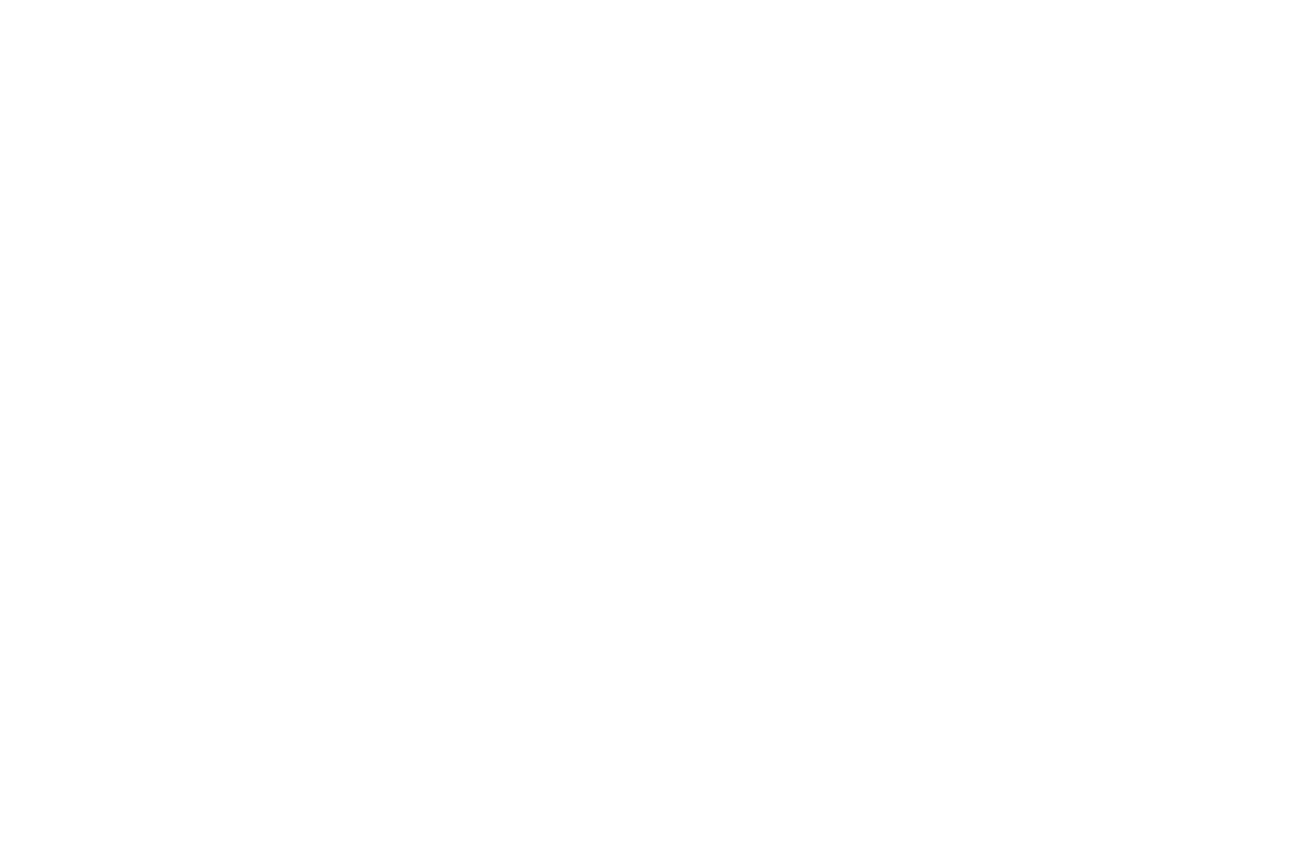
# Model space of a CAD drawing. Header units: millimetres. Extents: x 2063114 to 14983986, y -126020516 to 213791.
# Tile 584 of 656: x 2263837 to 2303341, y -210790 to -185284. Entities that reach past the tile are written whole.
import ezdxf

# ---------------------------------------------------------------- set-up
doc = ezdxf.new("R2010")
doc.units = ezdxf.units.MM
doc.layers.add('Слой2', color=160, linetype='Continuous')
doc.styles.add('ISO_1.0', font='isocpeur.ttf')
doc.styles.add('Times New Roman', font='times.ttf')

msp = doc.modelspace()

# ---------------------------------------------------------------- texts
at = {"char_height": 250, "width": 263.2246999, "attachment_point": 1, "style": 'ISO_1.0'}
for s, insert in [('\\pi-195.37,t399.63;С-1', (2347759.65507, -185288.25927)), ('\\pi-195.37,t399.63;П-1', (2347759.65507, -187178.25927)), ('\\pi-195.37,t399.63;С-2', (2347759.65507, -188438.25927)), ('\\pi-195.37,t399.63;С-3', (2347759.65507, -190328.25927))]:
    msp.add_mtext(s, dxfattribs=dict(at, insert=insert))
at = {"layer": 'Слой2', "color": 0, "char_height": 243, "attachment_point": 1, "style": 'Times New Roman'}
for s, insert in [('\\pi-218.7,t3912.3;П-1', (2343642.82194, -196559.4445)), ('\\pi-243,t3888;П-2', (2343642.82194, -197126.4445)), ('\\pi-243,t3888;П-3', (2343642.82194, -197693.4445)), ('\\pi-303.75,t3827.3;КС-1', (2343612.69068, -198254.95549)), ('\\pi-328.05,t3802.9;ЛМ-1', (2343552.68326, -198830.97812)), ('\\pi-206.55,t3924.4;С-1', (2343745.46116, -202579.30008)), ('\\pi-230.85,t3900.2;С-2', (2343788.69085, -205986.31266)), ('\\pi-243,t3888;С-4', (2343749.34705, -209393.57338)), ('\\pi-315.9,t3815.1;МС-1', (2343704.14324, -210542.67065))]:
    msp.add_mtext(s, dxfattribs=dict(at, insert=insert))
at = {"layer": 'Слой2', "color": 0, "char_height": 243, "width": 334.8829597, "attachment_point": 1, "style": 'Times New Roman'}
for s, insert in [('\\pi-217.90711,t3913.09289;0.075', (2355482.20443, -198872.40062)), ('\\pi-221.76148,t3909.23852;0.057', (2355454.44018, -203203.80584))]:
    msp.add_mtext(s, dxfattribs=dict(at, insert=insert))

doc.saveas('drawing.dxf')
